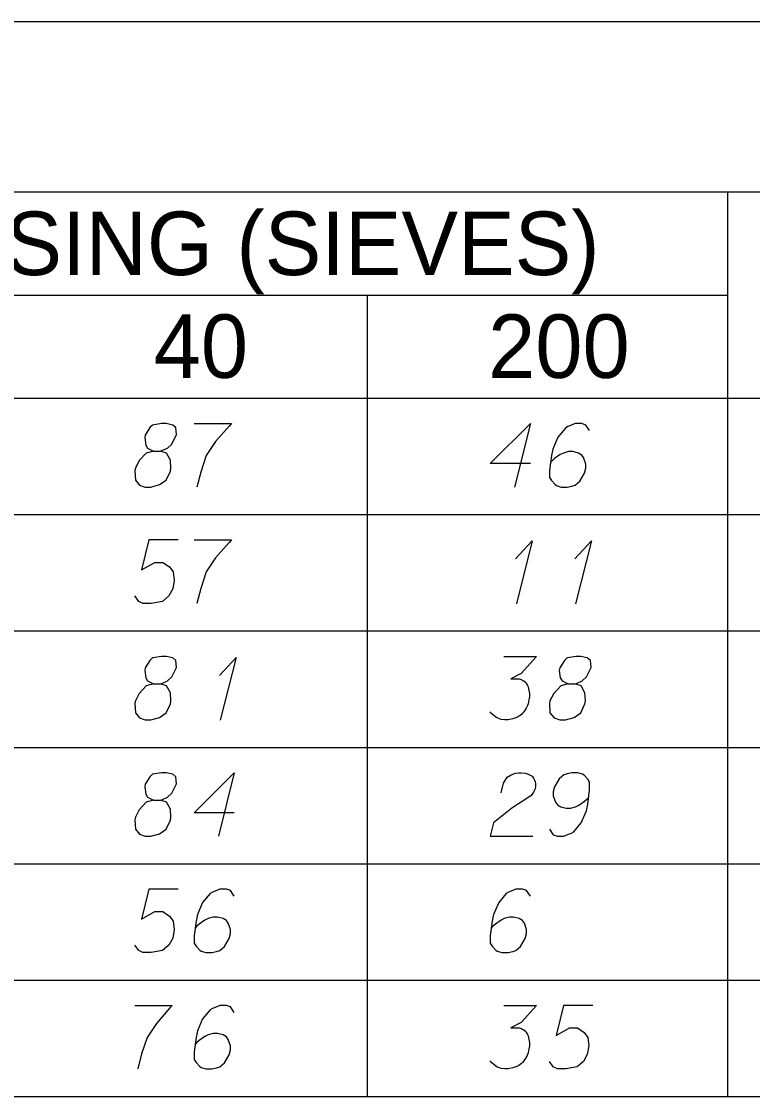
# Model space of a CAD drawing. Extents: x 2074207 to 2076812, y 516372 to 523312.
# Drawn here: x 2076678.5 to 2076733.8, y 517707.2 to 517788.5 of the extents above; entities that cross this region are included whole.
import ezdxf

# ---------------------------------------------------------------- set-up
doc = ezdxf.new("R2010")
doc.units = 0
for name, color, linetype in [('Prop DirtTable_ Soil Test Results - Outline (Major)', 7, 'Continuous'), ('Prop DirtTable_ Soil Test Results - Outline (Minor)', 7, 'Continuous'), ('Prop DirtTable_ Soil Test Results - Tx (Header - Small)', 7, 'Continuous'), ('Prop DirtTable_ Soil Test Results - Tx (Sample Data)', 7, 'Continuous')]:
    doc.layers.add(name, color=color, linetype=linetype)

msp = doc.modelspace()

# ---------------------------------------------------------------- linework, layer by layer
at = {"layer": 'Prop DirtTable_ Soil Test Results - Outline (Major)'}
for p, q in [((2076260.609, 517788.499), (2076811.903, 517788.499)), ((2076260.609, 517760.014), (2076811.903, 517760.014)), ((2076260.609, 517760.014), (2076811.903, 517760.014)), ((2076260.609, 517707.214), (2076811.903, 517707.214))]:
    msp.add_line(p, q, dxfattribs=at)
at = {"layer": 'Prop DirtTable_ Soil Test Results - Outline (Minor)'}
for p, q in [((2076260.609, 517775.614), (2076811.903, 517775.614)), ((2076731.93, 517775.614), (2076731.93, 517751.214)), ((2076526.074, 517767.814), (2076731.93, 517767.814)), ((2076704.671, 517767.814), (2076704.671, 517751.214)), ((2076260.609, 517751.214), (2076811.903, 517751.214)), ((2076260.609, 517751.214), (2076811.903, 517751.214)), ((2076704.671, 517751.214), (2076704.671, 517742.414)), ((2076731.93, 517751.214), (2076731.93, 517742.414)), ((2076260.609, 517742.414), (2076811.903, 517742.414)), ((2076260.609, 517742.414), (2076811.903, 517742.414)), ((2076704.671, 517742.414), (2076704.671, 517733.614)), ((2076731.93, 517742.414), (2076731.93, 517733.614)), ((2076260.609, 517733.614), (2076811.903, 517733.614)), ((2076260.609, 517733.614), (2076811.903, 517733.614)), ((2076704.671, 517733.614), (2076704.671, 517724.814)), ((2076731.93, 517733.614), (2076731.93, 517724.814)), ((2076260.609, 517724.814), (2076811.903, 517724.814)), ((2076260.609, 517724.814), (2076811.903, 517724.814)), ((2076704.671, 517724.814), (2076704.671, 517716.014)), ((2076731.93, 517724.814), (2076731.93, 517716.014)), ((2076260.609, 517716.014), (2076811.903, 517716.014)), ((2076260.609, 517716.014), (2076811.903, 517716.014)), ((2076704.671, 517716.014), (2076704.671, 517707.214)), ((2076731.93, 517716.014), (2076731.93, 517707.214)), ((2076260.609, 517707.214), (2076811.903, 517707.214))]:
    msp.add_line(p, q, dxfattribs=at)
at = {"layer": 'Prop DirtTable_ Soil Test Results - Tx (Sample Data)'}
for points in [[(2076688.527, 517756.017), (2076689.02, 517756.017), (2076689.162, 517756.054), (2076689.585, 517756.243), (2076689.902, 517756.546), (2076690.255, 517757.264), (2076690.22, 517757.793), (2076689.973, 517757.982), (2076689.479, 517758.095), (2076689.126, 517758.095), (2076688.456, 517757.982), (2076688.244, 517757.793), (2076687.892, 517757.226), (2076687.856, 517757.037), (2076687.927, 517756.47), (2076688.068, 517756.243), (2076688.527, 517756.017), (2076687.962, 517755.865), (2076687.433, 517755.298), (2076687.151, 517754.732), (2076687.116, 517754.543), (2076687.151, 517753.824), (2076687.468, 517753.446), (2076687.892, 517753.295), (2076688.315, 517753.295), (2076688.985, 517753.484), (2076689.479, 517753.824), (2076689.797, 517754.505), (2076689.832, 517754.732), (2076689.797, 517755.336), (2076689.514, 517755.865), (2076689.02, 517756.017)], [(2076691.596, 517758.095), (2076694.418, 517758.095), (2076694.241, 517757.906), (2076693.218, 517756.735), (2076692.513, 517755.676), (2076692.089, 517754.429), (2076691.807, 517753.295)], [(2076717.029, 517755.072), (2076713.996, 517755.072), (2076717.029, 517758.095), (2076715.83, 517753.295)], [(2076721.509, 517757.566), (2076721.227, 517757.982), (2076720.91, 517758.095), (2076720.416, 517758.095), (2076720.063, 517757.944), (2076719.851, 517757.869), (2076719.675, 517757.755), (2076719.111, 517757.075), (2076718.723, 517756.168), (2076718.617, 517755.676), (2076718.476, 517754.58), (2076718.476, 517754.013), (2076718.617, 517753.787), (2076718.899, 517753.484), (2076719.005, 517753.409), (2076719.358, 517753.295), (2076719.816, 517753.295), (2076720.169, 517753.371), (2076720.416, 517753.446), (2076720.769, 517753.749), (2076721.121, 517754.354), (2076721.227, 517754.732), (2076721.227, 517755.034), (2076721.051, 517755.525), (2076720.91, 517755.714), (2076720.663, 517755.865), (2076720.239, 517755.979), (2076719.922, 517755.979), (2076719.534, 517755.865), (2076719.287, 517755.752), (2076718.864, 517755.45), (2076718.652, 517755.261), (2076718.546, 517755.147)], [(2076690.396, 517749.295), (2076688.174, 517749.295), (2076687.609, 517747.028), (2076688.632, 517747.595), (2076689.232, 517747.595), (2076689.726, 517747.254), (2076690.008, 517746.876), (2076690.079, 517746.234), (2076689.973, 517745.591), (2076689.691, 517745.062), (2076689.197, 517744.646), (2076688.35, 517744.495), (2076687.715, 517744.495), (2076687.398, 517744.646), (2076687.116, 517745.062)], [(2076691.596, 517749.295), (2076694.418, 517749.295), (2076694.241, 517749.106), (2076693.218, 517747.935), (2076692.513, 517746.876), (2076692.089, 517745.629), (2076691.807, 517744.495)], [(2076715.9, 517747.859), (2076717.17, 517749.22), (2076715.971, 517744.458)], [(2076720.38, 517747.859), (2076721.65, 517749.22), (2076720.451, 517744.458)], [(2076688.527, 517738.417), (2076689.02, 517738.417), (2076689.162, 517738.454), (2076689.585, 517738.643), (2076689.902, 517738.946), (2076690.255, 517739.664), (2076690.22, 517740.193), (2076689.973, 517740.382), (2076689.479, 517740.495), (2076689.126, 517740.495), (2076688.456, 517740.382), (2076688.244, 517740.193), (2076687.892, 517739.626), (2076687.856, 517739.437), (2076687.927, 517738.87), (2076688.068, 517738.643), (2076688.527, 517738.417), (2076687.962, 517738.265), (2076687.433, 517737.698), (2076687.151, 517737.132), (2076687.116, 517736.943), (2076687.151, 517736.224), (2076687.468, 517735.846), (2076687.892, 517735.695), (2076688.315, 517735.695), (2076688.985, 517735.884), (2076689.479, 517736.224), (2076689.797, 517736.905), (2076689.832, 517737.132), (2076689.797, 517737.736), (2076689.514, 517738.265), (2076689.02, 517738.417)], [(2076693.5, 517739.059), (2076694.77, 517740.42), (2076693.571, 517735.658)], [(2076715.019, 517740.495), (2076717.488, 517740.495), (2076716.324, 517739.21), (2076715.548, 517738.795), (2076716.183, 517738.795), (2076716.324, 517738.757), (2076716.394, 517738.719), (2076716.465, 517738.681), (2076716.535, 517738.643), (2076716.677, 517738.53), (2076716.747, 517738.417), (2076716.818, 517738.303), (2076716.853, 517738.19), (2076716.923, 517737.925), (2076716.959, 517737.698), (2076716.959, 517737.585), (2076716.959, 517737.434), (2076716.923, 517737.207), (2076716.888, 517737.056), (2076716.853, 517736.905), (2076716.818, 517736.791), (2076716.782, 517736.716), (2076716.747, 517736.64), (2076716.712, 517736.565), (2076716.641, 517736.451), (2076716.535, 517736.3), (2076716.43, 517736.187), (2076716.359, 517736.111), (2076716.253, 517736.035), (2076716.147, 517735.96), (2076716.006, 517735.884), (2076715.936, 517735.846), (2076715.689, 517735.771), (2076715.477, 517735.733), (2076715.336, 517735.695), (2076715.089, 517735.695), (2076714.807, 517735.733), (2076714.701, 517735.771), (2076714.595, 517735.809), (2076714.489, 517735.846), (2076714.384, 517735.922), (2076714.278, 517735.998), (2076714.101, 517736.149), (2076713.996, 517736.3)], [(2076719.887, 517738.417), (2076720.38, 517738.417), (2076720.522, 517738.454), (2076720.945, 517738.643), (2076721.262, 517738.946), (2076721.615, 517739.664), (2076721.58, 517740.193), (2076721.333, 517740.382), (2076720.839, 517740.495), (2076720.486, 517740.495), (2076719.816, 517740.382), (2076719.604, 517740.193), (2076719.252, 517739.626), (2076719.216, 517739.437), (2076719.287, 517738.87), (2076719.428, 517738.643), (2076719.887, 517738.417), (2076719.322, 517738.265), (2076718.793, 517737.698), (2076718.511, 517737.132), (2076718.476, 517736.943), (2076718.511, 517736.224), (2076718.828, 517735.846), (2076719.252, 517735.695), (2076719.675, 517735.695), (2076720.345, 517735.884), (2076720.839, 517736.224), (2076721.157, 517736.905), (2076721.192, 517737.132), (2076721.157, 517737.736), (2076720.874, 517738.265), (2076720.38, 517738.417)], [(2076688.527, 517729.617), (2076689.02, 517729.617), (2076689.162, 517729.654), (2076689.585, 517729.843), (2076689.902, 517730.146), (2076690.255, 517730.864), (2076690.22, 517731.393), (2076689.973, 517731.582), (2076689.479, 517731.695), (2076689.126, 517731.695), (2076688.456, 517731.582), (2076688.244, 517731.393), (2076687.892, 517730.826), (2076687.856, 517730.637), (2076687.927, 517730.07), (2076688.068, 517729.843), (2076688.527, 517729.617), (2076687.962, 517729.465), (2076687.433, 517728.898), (2076687.151, 517728.332), (2076687.116, 517728.143), (2076687.151, 517727.424), (2076687.468, 517727.046), (2076687.892, 517726.895), (2076688.315, 517726.895), (2076688.985, 517727.084), (2076689.479, 517727.424), (2076689.797, 517728.105), (2076689.832, 517728.332), (2076689.797, 517728.936), (2076689.514, 517729.465), (2076689.02, 517729.617)], [(2076694.629, 517728.672), (2076691.596, 517728.672), (2076694.629, 517731.695), (2076693.43, 517726.895)], [(2076714.807, 517730.183), (2076714.983, 517730.902), (2076715.266, 517731.355), (2076715.583, 517731.544), (2076715.9, 517731.658), (2076716.147, 517731.695), (2076716.324, 517731.695), (2076716.641, 517731.658), (2076716.853, 517731.582), (2076716.959, 517731.544), (2076717.17, 517731.431), (2076717.276, 517731.28), (2076717.347, 517731.128), (2076717.382, 517731.015), (2076717.417, 517730.864), (2076717.417, 517730.675), (2076717.382, 517730.486), (2076717.347, 517730.372), (2076717.276, 517730.221), (2076717.17, 517730.07), (2076717.065, 517729.957), (2076715.618, 517729.012), (2076714.243, 517727.916), (2076713.996, 517726.895), (2076717.206, 517726.895)], [(2076718.476, 517727.424), (2076718.758, 517727.009), (2076719.075, 517726.895), (2076719.569, 517726.895), (2076719.922, 517727.046), (2076720.134, 517727.122), (2076720.31, 517727.235), (2076720.874, 517727.916), (2076721.262, 517728.823), (2076721.368, 517729.314), (2076721.509, 517730.41), (2076721.509, 517730.977), (2076721.368, 517731.204), (2076721.086, 517731.506), (2076720.98, 517731.582), (2076720.627, 517731.695), (2076720.169, 517731.695), (2076719.816, 517731.62), (2076719.569, 517731.544), (2076719.216, 517731.242), (2076718.864, 517730.637), (2076718.758, 517730.259), (2076718.758, 517729.957), (2076718.934, 517729.465), (2076719.075, 517729.276), (2076719.322, 517729.125), (2076719.746, 517729.012), (2076720.063, 517729.012), (2076720.451, 517729.125), (2076720.698, 517729.239), (2076721.121, 517729.541), (2076721.333, 517729.73), (2076721.439, 517729.843)], [(2076690.396, 517722.895), (2076688.174, 517722.895), (2076687.609, 517720.628), (2076688.632, 517721.195), (2076689.232, 517721.195), (2076689.726, 517720.854), (2076690.008, 517720.476), (2076690.079, 517719.834), (2076689.973, 517719.191), (2076689.691, 517718.662), (2076689.197, 517718.246), (2076688.35, 517718.095), (2076687.715, 517718.095), (2076687.398, 517718.246), (2076687.116, 517718.662)], [(2076694.629, 517722.366), (2076694.347, 517722.782), (2076694.03, 517722.895), (2076693.536, 517722.895), (2076693.183, 517722.744), (2076692.971, 517722.669), (2076692.795, 517722.555), (2076692.231, 517721.875), (2076691.843, 517720.968), (2076691.737, 517720.476), (2076691.596, 517719.38), (2076691.596, 517718.813), (2076691.737, 517718.587), (2076692.019, 517718.284), (2076692.125, 517718.209), (2076692.478, 517718.095), (2076692.936, 517718.095), (2076693.289, 517718.171), (2076693.536, 517718.246), (2076693.889, 517718.549), (2076694.241, 517719.154), (2076694.347, 517719.532), (2076694.347, 517719.834), (2076694.171, 517720.325), (2076694.03, 517720.514), (2076693.783, 517720.665), (2076693.359, 517720.779), (2076693.042, 517720.779), (2076692.654, 517720.665), (2076692.407, 517720.552), (2076691.984, 517720.25), (2076691.772, 517720.061), (2076691.666, 517719.947)], [(2076717.029, 517722.366), (2076716.747, 517722.782), (2076716.43, 517722.895), (2076715.936, 517722.895), (2076715.583, 517722.744), (2076715.371, 517722.669), (2076715.195, 517722.555), (2076714.631, 517721.875), (2076714.243, 517720.968), (2076714.137, 517720.476), (2076713.996, 517719.38), (2076713.996, 517718.813), (2076714.137, 517718.587), (2076714.419, 517718.284), (2076714.525, 517718.209), (2076714.878, 517718.095), (2076715.336, 517718.095), (2076715.689, 517718.171), (2076715.936, 517718.246), (2076716.289, 517718.549), (2076716.641, 517719.154), (2076716.747, 517719.532), (2076716.747, 517719.834), (2076716.571, 517720.325), (2076716.43, 517720.514), (2076716.183, 517720.665), (2076715.759, 517720.779), (2076715.442, 517720.779), (2076715.054, 517720.665), (2076714.807, 517720.552), (2076714.384, 517720.25), (2076714.172, 517720.061), (2076714.066, 517719.947)], [(2076687.116, 517714.095), (2076689.938, 517714.095), (2076689.761, 517713.906), (2076688.738, 517712.735), (2076688.033, 517711.676), (2076687.609, 517710.429), (2076687.327, 517709.295)], [(2076694.629, 517713.566), (2076694.347, 517713.982), (2076694.03, 517714.095), (2076693.536, 517714.095), (2076693.183, 517713.944), (2076692.971, 517713.869), (2076692.795, 517713.755), (2076692.231, 517713.075), (2076691.843, 517712.168), (2076691.737, 517711.676), (2076691.596, 517710.58), (2076691.596, 517710.013), (2076691.737, 517709.787), (2076692.019, 517709.484), (2076692.125, 517709.409), (2076692.478, 517709.295), (2076692.936, 517709.295), (2076693.289, 517709.371), (2076693.536, 517709.446), (2076693.889, 517709.749), (2076694.241, 517710.354), (2076694.347, 517710.732), (2076694.347, 517711.034), (2076694.171, 517711.525), (2076694.03, 517711.714), (2076693.783, 517711.865), (2076693.359, 517711.979), (2076693.042, 517711.979), (2076692.654, 517711.865), (2076692.407, 517711.752), (2076691.984, 517711.45), (2076691.772, 517711.261), (2076691.666, 517711.147)], [(2076715.019, 517714.095), (2076717.488, 517714.095), (2076716.324, 517712.81), (2076715.548, 517712.395), (2076716.183, 517712.395), (2076716.324, 517712.357), (2076716.394, 517712.319), (2076716.465, 517712.281), (2076716.535, 517712.243), (2076716.677, 517712.13), (2076716.747, 517712.017), (2076716.818, 517711.903), (2076716.853, 517711.79), (2076716.923, 517711.525), (2076716.959, 517711.298), (2076716.959, 517711.185), (2076716.959, 517711.034), (2076716.923, 517710.807), (2076716.888, 517710.656), (2076716.853, 517710.505), (2076716.818, 517710.391), (2076716.782, 517710.316), (2076716.747, 517710.24), (2076716.712, 517710.165), (2076716.641, 517710.051), (2076716.535, 517709.9), (2076716.43, 517709.787), (2076716.359, 517709.711), (2076716.253, 517709.635), (2076716.147, 517709.56), (2076716.006, 517709.484), (2076715.936, 517709.446), (2076715.689, 517709.371), (2076715.477, 517709.333), (2076715.336, 517709.295), (2076715.089, 517709.295), (2076714.807, 517709.333), (2076714.701, 517709.371), (2076714.595, 517709.409), (2076714.489, 517709.446), (2076714.384, 517709.522), (2076714.278, 517709.598), (2076714.101, 517709.749), (2076713.996, 517709.9)], [(2076721.756, 517714.095), (2076719.534, 517714.095), (2076718.969, 517711.828), (2076719.992, 517712.395), (2076720.592, 517712.395), (2076721.086, 517712.054), (2076721.368, 517711.676), (2076721.439, 517711.034), (2076721.333, 517710.391), (2076721.051, 517709.862), (2076720.557, 517709.446), (2076719.71, 517709.295), (2076719.075, 517709.295), (2076718.758, 517709.446), (2076718.476, 517709.862)]]:
    msp.add_lwpolyline(points, dxfattribs=at)

# ---------------------------------------------------------------- texts
at = {"layer": 'Prop DirtTable_ Soil Test Results - Tx (Header - Small)'}
for s, height, p in [('% PASSING (SIEVES)', 4.79998, (2076656.984, 517769.324)), ('40', 4.8, (2076688.534, 517761.549)), ('200', 4.8, (2076713.832, 517761.549))]:
    msp.add_text(s, height=height, dxfattribs=at).set_placement(p)

doc.saveas('drawing.dxf')
